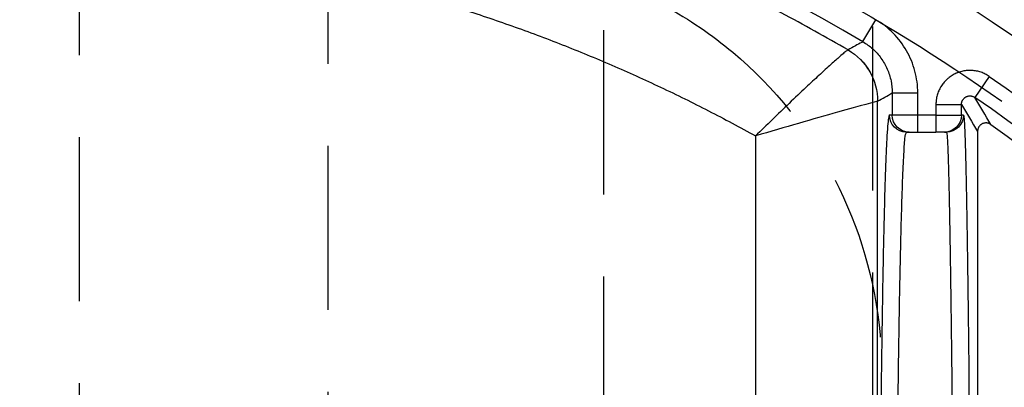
# Model space of a CAD drawing. Extents: x 2651 to 7771, y -1163 to 1075.
# Tile 336 of 490: x 5148.68 to 5163.69, y 272.83 to 278.43. Entities that reach past the tile are written whole.
import ezdxf

# ---------------------------------------------------------------- set-up
doc = ezdxf.new("R2010")
doc.units = 0
doc.header["$LTSCALE"] = 10
doc.linetypes.add('HIDDEN', pattern=[0.375, 0.25, -0.125])
doc.layers.get('0').update_dxf_attribs({"linetype": 'CONTINUOUS'})
doc.layers.get('Defpoints').update_dxf_attribs({"linetype": 'CONTINUOUS'})
for name, color, linetype in [('1', 7, 'CONTINUOUS'), ('15', 7, 'CONTINUOUS'), ('97', 7, 'CONTINUOUS'), ('COOL', 150, 'HIDDEN'), ('DIM', 3, 'CONTINUOUS')]:
    doc.layers.add(name, color=color, linetype=linetype)
doc.styles.get("Standard").update_dxf_attribs({"font": 'romans.shx'})
doc.dimstyles.new('MM& INCH5', dxfattribs={"dimtxt": 5, "dimasz": 2.5, "dimexe": 1, "dimexo": 0.5, "dimtad": 0, "dimrnd": 1.38778e-17, "dimzin": 9, "dimdsep": 46, "dimtxsty": 'Standard', "dimblk": 'CLOSED', "dimcen": 0, "dimclrd": 3, "dimclre": 3, "dimclrt": 3, "dimazin": 2, "dimtfac": 0.75, "dimtofl": 0, "dimtmove": 0, "dimatfit": 3, "dimfxl": 0, "dimtolj": 1, "dimarcsym": 0})

# ---------------------------------------------------------------- blocks, each defined once
blk = doc.blocks.new('DFSF')
at = {"layer": '1', "color": 252, "linetype": 'Continuous'}
for p, q in [((1248.7, 573.847), (1248.7, 529.453)), ((1250.561, 529.98), (1250.561, 573.333)), ((1247.811, 529.662), (1247.811, 529.921)), ((1248.088, 529.921), (1248.088, 529.662)), ((1247.393, 529.662), (1247.422, 529.662)), ((1247.422, 529.662), (1247.422, 529.5)), ((1247.811, 529.662), (1247.422, 529.662)), ((1247.811, 529.662), (1248.088, 529.662)), ((1247.811, 529.5), (1247.811, 529.662)), ((1248.088, 529.662), (1248.088, 529.325)), ((1248.088, 529.662), (1248.477, 529.662)), ((1248.477, 529.325), (1248.477, 529.662)), ((1248.477, 529.662), (1248.52, 529.662)), ((1247.811, 529.5), (1247.422, 529.5)), ((1246.998, 529.074), (1247.219, 529.393)), ((1248.477, 529.325), (1248.088, 529.325)), ((1248.923, 528.544), (1248.726, 528.209))]:
    blk.add_line(p, q, dxfattribs=at)
at = {"layer": '1', "color": 7, "linetype": 'Continuous'}
for p, q in [((1247.177, 529.912), (1247.177, 573.144)), ((1247.681, 529.921), (1247.652, 529.921)), ((1247.681, 529.921), (1247.811, 529.921)), ((1248.088, 529.921), (1247.811, 529.921)), ((1248.218, 529.921), (1248.088, 529.921)), ((1248.261, 529.921), (1248.218, 529.921))]:
    blk.add_line(p, q, dxfattribs=at)
at = {"layer": '1', "color": 7, "linetype": 'Continuous', "extrusion": (0, 0, -1)}
blk.add_arc((-1262.44, 551.472), 26.62, 305.5251, 346.6816, dxfattribs=at)
at = {"layer": '1', "color": 252, "linetype": 'Continuous'}
for centre, radius, start, end in [((1262.44, 551.472), 26.817, 193.7396, 235.4175), ((1262.44, 551.472), 27.914, 201.8464, 253.2169), ((1263.706, 563.151), 38.363, 263.8121, 306.4003), ((1262.44, 551.472), 26.615, 239.4794, 263.8121)]:
    blk.add_arc(centre, radius, start, end, dxfattribs=at)
at = {"layer": '1', "color": 252, "linetype": 'Continuous', "extrusion": (0, 0, -1)}
for centre, radius, start, end in [((-1262.44, 551.472), 27.205, 304.5825, 346.2604), ((-1262.44, 551.472), 28.303, 286.7831, 338.1536), ((-1263.706, 563.151), 38.752, 233.5997, 276.1879)]:
    blk.add_arc(centre, radius, start, end, dxfattribs=at)
at = {"layer": '1', "color": 110, "linetype": 'Continuous', "extrusion": (0, 0, -1)}
for centre, radius, start, end in [((-1263.706, 563.151), 38.752, 233.5997, 276.1879), ((-1262.44, 551.472), 27.004, 276.1879, 305.3704)]:
    blk.add_arc(centre, radius, start, end, dxfattribs=at)
at = {"layer": '1', "color": 252, "linetype": 'Continuous', "extrusion": (0, 0, -1)}
for centre, major_axis, ratio, start_param, end_param in [((1247.393, 542.875), (0, 13.213), 0.008727, 3.141593, 4.712389), ((1348.8, 551.472), (107.789, 0), 0.600007, 2.794964, 2.801727), ((1247.652, 529.662), (0, 0.259), 0.999962, 4.712389, 6.283185), ((1247.681, 529.662), (0, 0.259), 0.999962, 4.712389, 6.283185), ((1248.218, 529.662), (0, 0.259), 0.999914, 0, 1.570796), ((1248.261, 529.662), (0, 0.259), 0.999914, 0, 1.570796), ((1249.607, 529.453), (0.452, -0.786), 0.999886, 1.049295, 2.092298), ((1249.607, 529.453), (0, 0.907), 0.99966, 3.669428, 4.712389)]:
    blk.add_ellipse(centre, major_axis=major_axis, ratio=ratio, start_param=start_param, end_param=end_param, dxfattribs=at)
at = {"layer": '1', "color": 7, "linetype": 'Continuous', "extrusion": (0, 0, -1)}
blk.add_ellipse((1247.652, 542.875), major_axis=(0, 12.954), ratio=0.008901, start_param=3.141593, end_param=4.712389, dxfattribs=at)
at = {"layer": '1', "color": 252, "linetype": 'Continuous'}
for points, knots in [([(1248.434, 542.875), (1248.434, 542.603), (1248.434, 542.057), (1248.433, 541.238), (1248.431, 540.421), (1248.429, 539.608), (1248.425, 538.802), (1248.422, 538.009), (1248.417, 537.231), (1248.412, 536.472), (1248.406, 535.736), (1248.399, 535.028), (1248.392, 534.35), (1248.384, 533.701), (1248.374, 533.065), (1248.364, 532.431), (1248.351, 531.806), (1248.337, 531.216), (1248.32, 530.692), (1248.302, 530.273), (1248.283, 529.979), (1248.269, 529.941), (1248.261, 529.921)], [0, 0, 0, 0, 0.040106, 0.080497, 0.121172, 0.162132, 0.203376, 0.244905, 0.286718, 0.328816, 0.371198, 0.413866, 0.456817, 0.500054, 0.544668, 0.594393, 0.649226, 0.709168, 0.774218, 0.844374, 0.919635, 1, 1, 1, 1]), ([(1259.595, 525.23), (1260.05, 525.185), (1260.961, 525.096), (1262.333, 525.024), (1264.725, 524.979), (1268.034, 525.171), (1272.093, 525.867), (1275.748, 526.892), (1278.989, 528.143), (1281.817, 529.532), (1284.259, 530.962), (1285.709, 531.992), (1286.39, 532.475)], [0, 0, 0, 0, 0.048349, 0.096698, 0.145048, 0.301095, 0.445844, 0.579291, 0.701434, 0.812268, 0.911791, 1, 1, 1, 1]), ([(1248.7, 529.453), (1248.714, 529.453), (1248.96, 529.52), (1249.668, 529.72), (1250.117, 529.85), (1250.561, 529.98)], [0, 0, 0, 0, 0.5, 0.5, 1, 1, 1, 1]), ([(1249.15, 528.67), (1249.155, 528.672), (1249.165, 528.676), (1249.209, 528.712), (1249.284, 528.778), (1249.408, 528.887), (1249.584, 529.048), (1249.801, 529.249), (1250.042, 529.477), (1250.302, 529.729), (1250.476, 529.898), (1250.561, 529.98)], [0, 0, 0, 0, 0.084628, 0.168288, 0.249942, 0.371137, 0.500047, 0.615625, 0.750152, 0.878509, 1, 1, 1, 1]), ([(1246.998, 529.074), (1247.018, 529.06), (1247.058, 529.036), (1247.101, 529.018), (1247.134, 529.006), (1247.146, 529.003), (1247.169, 528.997), (1247.18, 528.994), (1247.215, 528.987), (1247.238, 528.984), (1247.273, 528.982), (1247.29, 528.982), (1247.308, 528.982), (1247.32, 528.983), (1247.326, 528.983), (1247.355, 528.985), (1247.402, 528.992), (1247.446, 529.005), (1247.474, 529.015), (1247.48, 529.017), (1247.491, 529.021), (1247.496, 529.024), (1247.512, 529.031), (1247.523, 529.036), (1247.554, 529.052), (1247.574, 529.064), (1247.602, 529.085), (1247.616, 529.095), (1247.63, 529.107), (1247.639, 529.115), (1247.643, 529.119), (1247.665, 529.139), (1247.696, 529.173), (1247.723, 529.212), (1247.739, 529.237), (1247.742, 529.242), (1247.747, 529.252), (1247.75, 529.257), (1247.758, 529.273), (1247.763, 529.284), (1247.777, 529.316), (1247.785, 529.338), (1247.795, 529.372), (1247.799, 529.389), (1247.802, 529.406), (1247.804, 529.418), (1247.805, 529.424), (1247.809, 529.453), (1247.811, 529.476), (1247.811, 529.5)], [0, 0, 0, 0, 0.0625, 0.125, 0.125, 0.15625, 0.15625, 0.1875, 0.1875, 0.25, 0.25, 0.28125, 0.296875, 0.296875, 0.3125, 0.3125, 0.375, 0.4375, 0.4375, 0.453125, 0.453125, 0.46875, 0.46875, 0.5, 0.5, 0.5625, 0.5625, 0.59375, 0.609375, 0.609375, 0.625, 0.625, 0.6875, 0.75, 0.75, 0.765625, 0.765625, 0.78125, 0.78125, 0.8125, 0.8125, 0.875, 0.875, 0.90625, 0.921875, 0.921875, 0.9375, 0.9375, 1, 1, 1, 1]), ([(1248.088, 529.325), (1248.088, 529.212), (1248.103, 529.101), (1248.16, 528.885), (1248.204, 528.779), (1248.315, 528.586), (1248.384, 528.494), (1248.541, 528.336), (1248.628, 528.267), (1248.726, 528.209)], [0, 0, 0, 0, 0.25, 0.25, 0.5, 0.5, 0.75, 0.75, 1, 1, 1, 1]), ([(1248.923, 528.544), (1248.872, 528.578), (1248.768, 528.648), (1248.643, 528.792), (1248.548, 528.958), (1248.488, 529.139), (1248.481, 529.264), (1248.477, 529.325)], [0, 0, 0, 0, 0.195655, 0.397799, 0.602202, 0.804345, 1, 1, 1, 1]), ([(1248.923, 528.544), (1248.93, 528.548), (1248.936, 528.551), (1248.974, 528.572), (1249.007, 528.59), (1249.076, 528.629), (1249.113, 528.649), (1249.15, 528.67)], [0, 0, 0, 0, 0.083973, 0.083973, 0.509964, 0.509964, 1, 1, 1, 1]), ([(1249.15, 528.67), (1249.488, 528.478), (1250.182, 528.085), (1251.284, 527.542), (1252.466, 527.024), (1253.731, 526.543), (1255.08, 526.11), (1256.512, 525.738), (1258.023, 525.429), (1259.064, 525.297), (1259.595, 525.23)], [0, 0, 0, 0, 0.105146, 0.215965, 0.332456, 0.454619, 0.582455, 0.715964, 0.855145, 1, 1, 1, 1])]:
    blk.add_open_spline(points, degree=3, knots=knots, dxfattribs=at)
for points, weights in [([(1248.52, 529.662), (1248.622, 529.662), (1248.693, 535.135), (1248.693, 542.875)], [1, 0.804737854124, 0.804737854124, 1]), ([(1284.673, 533.438), (1277.367, 528.298), (1268.718, 526.067), (1259.838, 527.033)], [1, 0.957088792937, 0.957088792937, 1]), ([(1259.838, 527.033), (1256.569, 527.388), (1253.435, 528.384), (1250.561, 529.98)], [1, 0.986804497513, 0.986804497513, 1])]:
    blk.add_rational_spline(points, weights, degree=3, dxfattribs=at)
at = {"layer": '1', "color": 7, "linetype": 'Continuous'}
for points, knots in [([(1246.972, 529.807), (1246.977, 529.803), (1246.987, 529.797), (1246.997, 529.792), (1247.005, 529.789), (1247.009, 529.788), (1247.014, 529.787), (1247.023, 529.784), (1247.032, 529.783), (1247.04, 529.783), (1247.044, 529.782), (1247.049, 529.782), (1247.054, 529.783), (1247.061, 529.783), (1247.073, 529.785), (1247.084, 529.788), (1247.092, 529.79), (1247.096, 529.792), (1247.101, 529.794), (1247.109, 529.798), (1247.117, 529.803), (1247.123, 529.807), (1247.127, 529.81), (1247.131, 529.813), (1247.134, 529.816), (1247.14, 529.821), (1247.148, 529.83), (1247.154, 529.839), (1247.159, 529.846), (1247.161, 529.85), (1247.163, 529.855), (1247.167, 529.863), (1247.17, 529.871), (1247.172, 529.879), (1247.173, 529.883), (1247.174, 529.888), (1247.175, 529.893), (1247.176, 529.9), (1247.177, 529.906), (1247.177, 529.912)], [0, 0, 0, 0, 0.0625, 0.125, 0.125, 0.15625, 0.15625, 0.1875, 0.25, 0.25, 0.28125, 0.28125, 0.3125, 0.3125, 0.375, 0.4375, 0.4375, 0.46875, 0.46875, 0.5, 0.5625, 0.5625, 0.59375, 0.59375, 0.625, 0.625, 0.6875, 0.75, 0.75, 0.78125, 0.78125, 0.8125, 0.875, 0.875, 0.90625, 0.90625, 0.9375, 0.9375, 1, 1, 1, 1]), ([(1247.422, 529.5), (1247.422, 529.494), (1247.422, 529.488), (1247.42, 529.48), (1247.42, 529.476), (1247.419, 529.471), (1247.417, 529.462), (1247.414, 529.454), (1247.411, 529.447), (1247.408, 529.443), (1247.406, 529.438), (1247.404, 529.434), (1247.4, 529.428), (1247.393, 529.418), (1247.385, 529.41), (1247.38, 529.404), (1247.376, 529.401), (1247.372, 529.398), (1247.365, 529.393), (1247.358, 529.388), (1247.351, 529.384), (1247.347, 529.382), (1247.342, 529.38), (1247.338, 529.379), (1247.331, 529.376), (1247.32, 529.373), (1247.308, 529.371), (1247.296, 529.37), (1247.29, 529.37), (1247.279, 529.371), (1247.273, 529.372), (1247.261, 529.374), (1247.256, 529.376), (1247.245, 529.38), (1247.234, 529.384), (1247.224, 529.39), (1247.219, 529.393)], [0, 0, 0, 0, 0.0625, 0.0625, 0.09375, 0.09375, 0.125, 0.1875, 0.1875, 0.21875, 0.21875, 0.25, 0.25, 0.3125, 0.375, 0.375, 0.40625, 0.40625, 0.4375, 0.5, 0.5, 0.53125, 0.53125, 0.5625, 0.5625, 0.625, 0.6875, 0.6875, 0.75, 0.75, 0.8125, 0.8125, 0.875, 0.875, 0.9375, 1, 1, 1, 1])]:
    blk.add_open_spline(points, degree=3, knots=knots, dxfattribs=at)
at = {"layer": '1', "color": 252, "linetype": 'Continuous'}
for points in [[(1246.972, 529.807), (1247.054, 529.667), (1247.137, 529.53), (1247.219, 529.393)], [(1248.7, 529.453), (1248.626, 529.41), (1248.551, 529.368), (1248.477, 529.325)]]:
    blk.add_open_spline(points, degree=3, dxfattribs=at)
at = {"layer": '1', "color": 7, "linetype": 'Continuous'}
for points in [[(1248.7, 529.453), (1248.7, 529.453), (1248.7, 529.453), (1248.7, 529.453)], [(1249.15, 528.67), (1249.15, 528.67), (1249.15, 528.67), (1249.15, 528.67)]]:
    blk.add_open_spline(points, degree=3, dxfattribs=at)
blk = doc.blocks.new('*D82')
at = {"layer": 'Defpoints', "color": 0}
for p in [(5205.684, 387.642), (5075.684, -70.038), (5075.684, -149.784)]:
    blk.add_point(p, dxfattribs=at)
at = {"layer": 'DIM', "color": 3, "lineweight": -2}
blk.add_line((5075.684, -70.538), (5075.684, -149.784), dxfattribs=at)
at = {"layer": 'DIM', "color": 3, "insert": (5075.684, -172.79), "char_height": 5, "attachment_point": 5, "rotation": 90}
blk.add_mtext('\\A1;130 [5.118]', dxfattribs=at)
blk = doc.blocks.new('_Closed')
at = {"color": 0, "linetype": 'ByBlock', "lineweight": -2}
for p, q in [((-1, 0.1667), (0, 0)), ((-1, 0.1667), (-1, -0.1667)), ((0, 0), (-1, -0.1667)), ((0, 0), (-1, 0))]:
    blk.add_line(p, q, dxfattribs=at)
blk = doc.blocks.new('*D83')
at = {"layer": 'Defpoints', "color": 0}
for p in [(5205.684, 387.642), (5008.684, -108.878), (5008.684, -149.784)]:
    blk.add_point(p, dxfattribs=at)
at = {"layer": 'DIM', "color": 3, "lineweight": -2}
blk.add_line((5008.684, -109.378), (5008.684, -149.784), dxfattribs=at)
at = {"layer": 'DIM', "color": 3, "insert": (5008.684, -172.79), "char_height": 5, "attachment_point": 5, "rotation": 90}
blk.add_mtext('\\A1;197 [7.756]', dxfattribs=at)
blk = doc.blocks.new('*D96')
at = {"layer": 'Defpoints', "color": 0}
for p in [(5205.684, 387.642), (4911.365, 255.642), (4930.684, 255.642)]:
    blk.add_point(p, dxfattribs=at)
at = {"layer": 'DIM', "color": 3, "lineweight": -2}
blk.add_line((4930.184, 255.642), (4911.365, 255.642), dxfattribs=at)
at = {"layer": 'DIM', "color": 3, "insert": (4888.359, 255.642), "char_height": 5, "attachment_point": 5}
blk.add_mtext('\\A1;132 [5.197]', dxfattribs=at)
blk = doc.blocks.new('*D97')
at = {"layer": 'Defpoints', "color": 0}
for p in [(5205.684, 387.642), (4911.365, 212.642), (4930.684, 212.642)]:
    blk.add_point(p, dxfattribs=at)
at = {"layer": 'DIM', "color": 3, "lineweight": -2}
blk.add_line((4930.184, 212.642), (4911.365, 212.642), dxfattribs=at)
at = {"layer": 'DIM', "color": 3, "insert": (4890.74, 212.642), "char_height": 5, "attachment_point": 5}
blk.add_mtext('\\A1;175 [6.89]', dxfattribs=at)
blk = doc.blocks.new('*D98')
at = {"layer": 'Defpoints', "color": 0}
for p in [(5205.684, 387.642), (4911.365, 182.642), (4930.684, 182.642)]:
    blk.add_point(p, dxfattribs=at)
at = {"layer": 'DIM', "color": 3, "lineweight": -2}
blk.add_line((4930.184, 182.642), (4911.365, 182.642), dxfattribs=at)
at = {"layer": 'DIM', "color": 3, "insert": (4888.002, 182.642), "char_height": 5, "attachment_point": 5}
blk.add_mtext('\\A1;205 [8.071]', dxfattribs=at)
blk = doc.blocks.new('*D99')
at = {"layer": 'Defpoints', "color": 0}
for p in [(5205.684, 387.642), (4911.365, 162.642), (4930.684, 162.642)]:
    blk.add_point(p, dxfattribs=at)
at = {"layer": 'DIM', "color": 3, "lineweight": -2}
blk.add_line((4930.184, 162.642), (4911.365, 162.642), dxfattribs=at)
at = {"layer": 'DIM', "color": 3, "insert": (4888.002, 162.642), "char_height": 5, "attachment_point": 5}
blk.add_mtext('\\A1;225 [8.858]', dxfattribs=at)
blk = doc.blocks.new('*D100')
at = {"layer": 'Defpoints', "color": 0}
for p in [(5205.684, 387.642), (4911.365, 119.642), (4930.684, 119.642)]:
    blk.add_point(p, dxfattribs=at)
at = {"layer": 'DIM', "color": 3, "lineweight": -2}
blk.add_line((4930.184, 119.642), (4911.365, 119.642), dxfattribs=at)
at = {"layer": 'DIM', "color": 3, "insert": (4885.621, 119.642), "char_height": 5, "attachment_point": 5}
blk.add_mtext('\\A1;268 [10.551]', dxfattribs=at)
blk = doc.blocks.new('*D101')
at = {"layer": 'Defpoints', "color": 0}
for p in [(5205.684, 387.642), (4911.365, 55.642), (4930.684, 55.642)]:
    blk.add_point(p, dxfattribs=at)
at = {"layer": 'DIM', "color": 3, "lineweight": -2}
blk.add_line((4930.184, 55.642), (4911.365, 55.642), dxfattribs=at)
at = {"layer": 'DIM', "color": 3, "insert": (4885.621, 55.642), "char_height": 5, "attachment_point": 5}
blk.add_mtext('\\A1;332 [13.071]', dxfattribs=at)
blk = doc.blocks.new('*D102')
at = {"layer": 'Defpoints', "color": 0}
for p in [(5205.684, 387.642), (4911.365, 12.642), (4930.684, 12.642)]:
    blk.add_point(p, dxfattribs=at)
at = {"layer": 'DIM', "color": 3, "lineweight": -2}
blk.add_line((4930.184, 12.642), (4911.365, 12.642), dxfattribs=at)
at = {"layer": 'DIM', "color": 3, "insert": (4885.621, 12.642), "char_height": 5, "attachment_point": 5}
blk.add_mtext('\\A1;375 [14.764]', dxfattribs=at)
blk = doc.blocks.new('*D103')
at = {"layer": 'Defpoints', "color": 0}
for p in [(5205.684, 387.642), (4911.365, -22.358), (4996.156, -22.358)]:
    blk.add_point(p, dxfattribs=at)
at = {"layer": 'DIM', "color": 3, "lineweight": -2}
blk.add_line((4995.656, -22.358), (4911.365, -22.358), dxfattribs=at)
at = {"layer": 'DIM', "color": 3, "insert": (4885.621, -22.358), "char_height": 5, "attachment_point": 5}
blk.add_mtext('\\A1;410 [16.142]', dxfattribs=at)
blk = doc.blocks.new('*D106')
at = {"layer": 'Defpoints', "color": 0}
for p in [(5205.684, 387.642), (4902.515, -82.358), (4982.164, -82.358)]:
    blk.add_point(p, dxfattribs=at)
at = {"layer": 'DIM', "color": 3, "lineweight": -2}
blk.add_line((4981.664, -82.358), (4902.515, -82.358), dxfattribs=at)
at = {"layer": 'DIM', "color": 3, "insert": (4876.771, -82.358), "char_height": 5, "attachment_point": 5}
blk.add_mtext('\\A1;470 [18.504]', dxfattribs=at)
blk = doc.blocks.new('*D107')
at = {"layer": 'Defpoints', "color": 0}
for p in [(5205.684, 387.642), (4911.365, -47.358), (5053.004, -47.358)]:
    blk.add_point(p, dxfattribs=at)
at = {"layer": 'DIM', "color": 3, "lineweight": -2}
blk.add_line((5052.504, -47.358), (4911.365, -47.358), dxfattribs=at)
at = {"layer": 'DIM', "color": 3, "insert": (4885.621, -47.358), "char_height": 5, "attachment_point": 5}
blk.add_mtext('\\A1;435 [17.126]', dxfattribs=at)
blk = doc.blocks.new('*D255')
at = {"layer": 'Defpoints', "color": 0}
for p in [(5205.684, 387.642), (4911.365, 87.642), (4958.184, 87.642)]:
    blk.add_point(p, dxfattribs=at)
at = {"layer": 'DIM', "color": 3, "lineweight": -2}
blk.add_line((4957.684, 87.642), (4911.365, 87.642), dxfattribs=at)
at = {"layer": 'DIM', "color": 3, "insert": (4885.621, 87.642), "char_height": 5, "attachment_point": 5}
blk.add_mtext('\\A1;300 [11.811]', dxfattribs=at)
blk = doc.blocks.new('*D300')
at = {"layer": 'Defpoints', "color": 0}
for p in [(5205.684, 387.642), (5095.684, -137.358), (5095.684, -149.784)]:
    blk.add_point(p, dxfattribs=at)
at = {"layer": 'DIM', "color": 3, "lineweight": -2}
blk.add_line((5095.684, -137.858), (5095.684, -149.784), dxfattribs=at)
at = {"layer": 'DIM', "color": 3, "insert": (5095.684, -172.79), "char_height": 5, "attachment_point": 5, "rotation": 90}
blk.add_mtext('\\A1;110 [4.331]', dxfattribs=at)
blk = doc.blocks.new('A$C069B29F4')
at = {"layer": '15', "color": 254, "linetype": 'HIDDEN'}
for p, q in [((-56.1, -99.754), (-56.1, -175.627)), ((-48.1, -175.627), (-48.1, -99.754))]:
    blk.add_line(p, q, dxfattribs=at)
at = {"layer": '97', "color": 2, "linetype": 'HIDDEN'}
for points, knots in [([(-50.768, -108.251), (-49.932, -108.178), (-49.098, -108.271), (-47.907, -108.646), (-47.527, -108.809), (-46.799, -109.208), (-46.45, -109.446), (-45.498, -110.245), (-44.965, -110.91), (-44.201, -112.376), (-43.962, -113.194), (-43.816, -114.844), (-43.907, -115.688), (-44.406, -117.275), (-44.809, -118.013), (-45.885, -119.297), (-46.541, -119.823), (-48.018, -120.593), (-48.825, -120.83), (-49.661, -120.903)], [0, 0, 0, 0, 0.125, 0.125, 0.1875, 0.1875, 0.25, 0.25, 0.375, 0.375, 0.5, 0.5, 0.625, 0.625, 0.75, 0.75, 0.875, 0.875, 1, 1, 1, 1]), ([(-52.3, -121.136), (-52.3, -121.131), (-52.3, -121.092), (-52.3, -120.925), (-52.3, -120.797), (-52.3, -120.46), (-52.3, -120.253), (-52.3, -119.758), (-52.3, -119.47), (-52.3, -118.526), (-52.3, -117.769), (-52.3, -116.162), (-52.3, -115.314), (-52.3, -113.65), (-52.3, -112.848), (-52.3, -111.382), (-52.3, -110.718), (-52.3, -109.061), (-52.3, -108.381), (-52.3, -108.387)], [0, 0, 0, 0, 0.0625, 0.0625, 0.125, 0.125, 0.1875, 0.1875, 0.25, 0.25, 0.375, 0.375, 0.5, 0.5, 0.625, 0.625, 0.75, 0.75, 1, 1, 1, 1])]:
    blk.add_open_spline(points, degree=3, knots=knots, dxfattribs=at)

msp = doc.modelspace()

# ---------------------------------------------------------------- linework, layer by layer
at = {"layer": 'COOL'}
msp.add_lwpolyline([(5161.684, 249.575), (5161.684, 323.642), (5164.684, 325.374), (5167.684, 323.642), (5167.684, 249.575)], dxfattribs=at)
at = {"layer": 'COOL', "linetype": 'Continuous'}
msp.add_circle((5167.684, 287.642), 9.42, dxfattribs=at)

# ---------------------------------------------------------------- block references
at = {"layer": 'DIM'}
msp.add_blockref('A$C069B29F4', (5205.684, 387.642), dxfattribs=at)
at = {"layer": 'DIM', "rotation": 180}
msp.add_blockref('DFSF', (6410.458, 806.636), dxfattribs=at)

# ---------------------------------------------------------------- dimensions: what is measured, and where the dimension line sits
at = {"layer": 'DIM'}
for feature_location, offset, dtype, picture, middle in [((4982.164, -82.358), (-79.649, 0), 0, '*D106', (4876.771, -82.358)), ((4996.156, -22.358), (-84.791, 0), 0, '*D103', (4885.621, -22.358)), ((5053.004, -47.358), (-141.639, 0), 0, '*D107', (4885.621, -47.358)), ((4930.684, 55.642), (-19.319, 0), 0, '*D101', (4885.621, 55.642)), ((4930.684, 12.642), (-19.319, 0), 0, '*D102', (4885.621, 12.642)), ((4958.184, 87.642), (-46.819, 0), 0, '*D255', (4885.621, 87.642)), ((4930.684, 119.642), (-19.319, 0), 0, '*D100', (4885.621, 119.642)), ((4930.684, 182.642), (-19.319, 0), 0, '*D98', (4888.002, 182.642)), ((4930.684, 162.642), (-19.319, 0), 0, '*D99', (4888.002, 162.642)), ((4930.684, 255.642), (-19.319, 0), 0, '*D96', (4888.359, 255.642)), ((4930.684, 212.642), (-19.319, 0), 0, '*D97', (4890.74, 212.642)), ((5008.684, -108.878), (0, -40.906), 1, '*D83', (5008.684, -172.79)), ((5075.684, -70.038), (0, -79.746), 1, '*D82', (5075.684, -172.79)), ((5095.684, -137.358), (0, -12.426), 1, '*D300', (5095.684, -172.79))]:
    dim = msp.add_ordinate_dim(feature_location=feature_location, offset=offset, dtype=dtype, origin=(5205.684, 387.642), dimstyle='MM& INCH5', dxfattribs=at)
    dim.commit()
    dim.dimension.update_dxf_attribs({"geometry": picture, "text_midpoint": middle})

doc.saveas('drawing.dxf')
